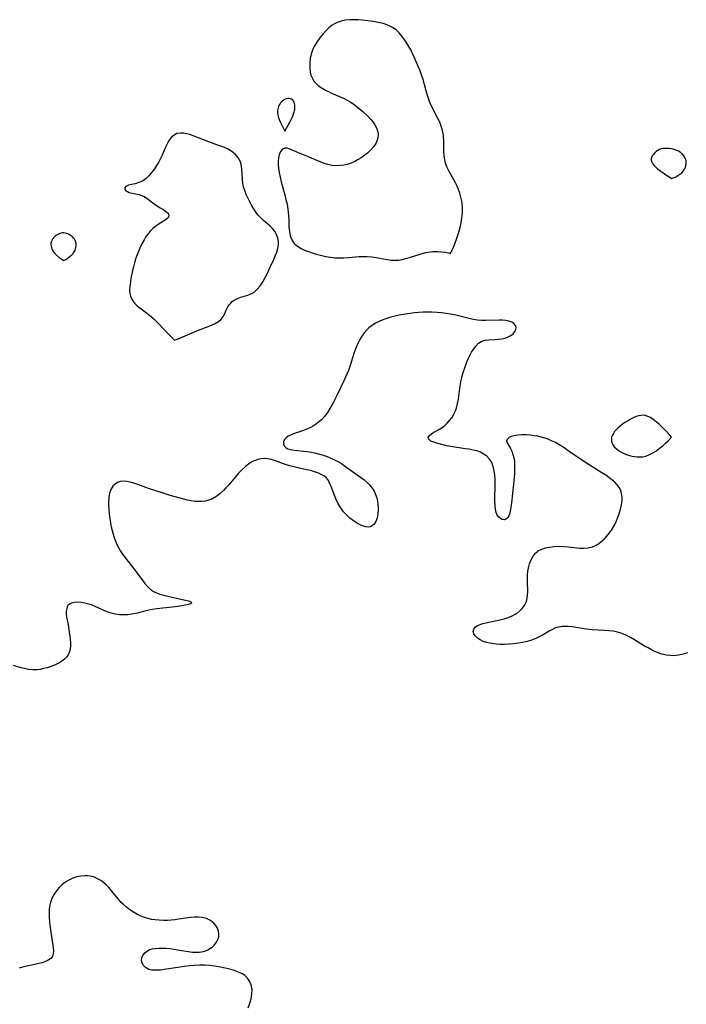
# Model space of a CAD drawing. Header units: inches. Extents: x 1073367 to 1082519, y 1569854 to 1574957.
# Tile 260 of 565: x 1077502 to 1077744, y 1574328 to 1574685. Entities that reach past the tile are written whole.
import ezdxf

# ---------------------------------------------------------------- set-up
doc = ezdxf.new("R2010")
doc.units = ezdxf.units.IN
doc.header["$MEASUREMENT"] = 0
doc.layers.add('CGG_CurvaNivelLidar_v1', color=7, linetype='Continuous', lineweight=30, true_color=0x008008)

msp = doc.modelspace()

# ---------------------------------------------------------------- linework, layer by layer
at = {"layer": 'CGG_CurvaNivelLidar_v1'}
for points in [[(1077658.5, 1574599.8934, 68.5), (1077659.121, 1574601.1948, 68.5), (1077659.5548, 1574602.2042, 68.5), (1077660.0488, 1574603.4383, 68.5), (1077660.7625, 1574605.3976, 68.5), (1077661.4693, 1574607.5973, 68.5), (1077661.937, 1574609.2719, 68.5), (1077662.3369, 1574610.9839, 68.5), (1077662.636, 1574612.6987, 68.5), (1077662.8215, 1574614.6398, 68.5), (1077662.8362, 1574616.4769, 68.5), (1077662.6931, 1574618.1473, 68.5), (1077662.5807, 1574618.8316, 68.5), (1077662.2665, 1574620.2708, 68.5), (1077661.8668, 1574621.6856, 68.5), (1077661.3765, 1574623.0678, 68.5), (1077660.8448, 1574624.3008, 68.5), (1077660.251, 1574625.5029, 68.5), (1077657.8556, 1574629.8356, 68.5), (1077657.1681, 1574631.2907, 68.5), (1077656.7052, 1574632.5621, 68.5), (1077656.3653, 1574633.8671, 68.5), (1077656.1237, 1574635.4415, 68.5), (1077656.0215, 1574637.0337, 68.5), (1077656.024, 1574640.5857, 68.5), (1077655.9384, 1574642.3483, 68.5), (1077655.8138, 1574643.2966, 68.5), (1077655.5663, 1574644.4549, 68.5), (1077655.2292, 1574645.6015, 68.5), (1077654.8087, 1574646.7655, 68.5), (1077654.3254, 1574647.9163, 68.5), (1077653.7894, 1574649.0515, 68.5), (1077651.8241, 1574652.7805, 68.5), (1077651.2151, 1574654.0465, 68.5), (1077650.8465, 1574654.9211, 68.5), (1077650.3302, 1574656.4028, 68.5), (1077649.8965, 1574657.9245, 68.5), (1077649.1174, 1574661.0287, 68.5), (1077648.6946, 1574662.5835, 68.5), (1077648.0309, 1574664.602, 68.5), (1077647.4563, 1574666.0928, 68.5), (1077646.1878, 1574669.0632, 68.5), (1077644.8092, 1574672.0948, 68.5), (1077644.0642, 1574673.6236, 68.5), (1077643.4127, 1574674.8464, 68.5), (1077642.7193, 1574676.0345, 68.5), (1077641.9812, 1574677.1794, 68.5), (1077640.9942, 1574678.5271, 68.5), (1077639.9238, 1574679.7686, 68.5), (1077638.7577, 1574680.8734, 68.5), (1077637.4769, 1574681.801, 68.5), (1077635.7577, 1574682.641, 68.5), (1077634.0602, 1574683.1922, 68.5), (1077632.2766, 1574683.6013, 68.5), (1077630.4364, 1574683.9147, 68.5), (1077628.5639, 1574684.1678, 68.5), (1077626.5365, 1574684.3933, 68.5), (1077624.9749, 1574684.5203, 68.5), (1077623.4258, 1574684.585, 68.5), (1077621.8991, 1574684.5625, 68.5), (1077620.4065, 1574684.4217, 68.5), (1077618.8259, 1574684.0912, 68.5), (1077617.43, 1574683.5922, 68.5), (1077616.5006, 1574683.1167, 68.5), (1077615.6182, 1574682.5475, 68.5), (1077614.4497, 1574681.6112, 68.5), (1077613.3524, 1574680.5551, 68.5), (1077612.31, 1574679.4152, 68.5), (1077611.1178, 1574677.965, 68.5), (1077610.0243, 1574676.4428, 68.5), (1077609.0774, 1574674.847, 68.5), (1077608.6143, 1574673.8751, 68.5), (1077608.3458, 1574673.2012, 68.5), (1077608.0095, 1574672.1462, 68.5), (1077607.6565, 1574670.4758, 68.5), (1077607.4887, 1574668.7999, 68.5), (1077607.4943, 1574667.1529, 68.5), (1077607.6778, 1574665.5711, 68.5), (1077607.9229, 1574664.5264, 68.5), (1077608.201, 1574663.7397, 68.5), (1077608.5685, 1574663.0034, 68.5), (1077609.0332, 1574662.3276, 68.5), (1077609.586, 1574661.6977, 68.5), (1077610.7222, 1574660.6803, 68.5), (1077612.0292, 1574659.7603, 68.5), (1077613.4683, 1574658.9357, 68.5), (1077614.0421, 1574658.6478, 68.5), (1077615.4279, 1574658.0075, 68.5), (1077619.7075, 1574656.1342, 68.5), (1077621.0892, 1574655.4369, 68.5), (1077622.3949, 1574654.6693, 68.5), (1077623.6494, 1574653.8246, 68.5), (1077624.8506, 1574652.915, 68.5), (1077626.7259, 1574651.3094, 68.5), (1077628.537, 1574649.608, 68.5), (1077629.4972, 1574648.5892, 68.5), (1077630.3625, 1574647.5406, 68.5), (1077631.1044, 1574646.4611, 68.5), (1077631.6725, 1574645.3891, 68.5), (1077632.065, 1574644.2948, 68.5), (1077632.2461, 1574643.1858, 68.5), (1077632.1798, 1574642.0336, 68.5), (1077631.8805, 1574640.8909, 68.5), (1077631.3785, 1574639.7759, 68.5), (1077630.5624, 1574638.5214, 68.5), (1077629.5501, 1574637.3357, 68.5), (1077628.3833, 1574636.2275, 68.5), (1077627.0205, 1574635.1495, 68.5), (1077626.0767, 1574634.4896, 68.5), (1077625.0977, 1574633.8739, 68.5), (1077623.8069, 1574633.1748, 68.5), (1077622.4674, 1574632.5852, 68.5), (1077621.084, 1574632.1286, 68.5), (1077619.8727, 1574631.8618, 68.5), (1077618.6416, 1574631.7064, 68.5), (1077617.0807, 1574631.6652, 68.5), (1077615.5218, 1574631.8046, 68.5), (1077614.0935, 1574632.1001, 68.5), (1077612.6804, 1574632.523, 68.5), (1077611.282, 1574633.0353, 68.5), (1077606.41, 1574635.1, 68.5), (1077603.3816, 1574636.3354, 68.5), (1077600.102, 1574637.813, 68.5), (1077599.2777, 1574638.069, 68.5), (1077598.5312, 1574638.0866, 68.5), (1077597.6787, 1574637.6597, 68.5), (1077596.9699, 1574636.8052, 68.5), (1077596.4412, 1574635.6237, 68.5), (1077596.1843, 1574634.5413, 68.5), (1077596.0627, 1574633.345, 68.5), (1077596.0718, 1574632.1193, 68.5), (1077596.1875, 1574630.8361, 68.5), (1077596.4443, 1574629.2279, 68.5), (1077596.7945, 1574627.5783, 68.5), (1077597.206, 1574625.9012, 68.5), (1077598.4711, 1574621.1519, 68.5), (1077598.8994, 1574619.4271, 68.5), (1077599.2723, 1574617.6999, 68.5), (1077599.5631, 1574615.9733, 68.5), (1077599.711, 1574614.7131, 68.5), (1077599.8707, 1574612.4338, 68.5), (1077599.9885, 1574609.6028, 68.5), (1077600.1246, 1574607.872, 68.5), (1077600.4134, 1574606.2632, 68.5), (1077600.9602, 1574604.8228, 68.5), (1077601.8922, 1574603.5587, 68.5), (1077603.0401, 1574602.5692, 68.5), (1077604.3933, 1574601.7226, 68.5), (1077605.901, 1574601.0017, 68.5), (1077607.0913, 1574600.5421, 68.5), (1077608.3289, 1574600.1271, 68.5), (1077609.8381, 1574599.674, 68.5), (1077611.3822, 1574599.264, 68.5), (1077613.3748, 1574598.8217, 68.5), (1077614.9841, 1574598.5495, 68.5), (1077616.6049, 1574598.362, 68.5), (1077618.2308, 1574598.2741, 68.5), (1077619.8223, 1574598.2938, 68.5), (1077621.41, 1574598.3902, 68.5), (1077625.375, 1574598.7392, 68.5), (1077626.8367, 1574598.8153, 68.5), (1077628.2866, 1574598.8076, 68.5), (1077629.9423, 1574598.6635, 68.5), (1077631.5817, 1574598.4116, 68.5), (1077635.5383, 1574597.6711, 68.5), (1077636.9988, 1574597.4783, 68.5), (1077638.4482, 1574597.4125, 68.5), (1077639.7248, 1574597.4989, 68.5), (1077640.9884, 1574597.709, 68.5), (1077642.289, 1574598.0266, 68.5), (1077644.0092, 1574598.5346, 68.5), (1077647.5447, 1574599.6878, 68.5), (1077649.3683, 1574600.1832, 68.5), (1077651.1831, 1574600.5147, 68.5), (1077652.1074, 1574600.6034, 68.5), (1077653.7735, 1574600.6339, 68.5), (1077655.2883, 1574600.5364, 68.5), (1077656.5851, 1574600.3676, 68.5), (1077657.5974, 1574600.1788, 68.5), (1077658.2438, 1574600.0163, 68.5)], [(1077598.5, 1574644.1546, 68.5), (1077600.2821, 1574647.4334, 68.5), (1077601.2533, 1574649.3996, 68.5), (1077601.6777, 1574650.4976, 68.5), (1077601.8331, 1574651.0239, 68.5), (1077602.0521, 1574652.0839, 68.5), (1077602.1115, 1574652.6102, 68.5), (1077602.1295, 1574653.1284, 68.5), (1077602.0961, 1574653.6329, 68.5), (1077602.0112, 1574654.08, 68.5), (1077601.8789, 1574654.5039, 68.5), (1077601.7041, 1574654.8975, 68.5), (1077601.4887, 1574655.2507, 68.5), (1077601.2316, 1574655.5509, 68.5), (1077600.9286, 1574655.7815, 68.5), (1077600.5286, 1574655.9417, 68.5), (1077600.0832, 1574656.009, 68.5), (1077599.6109, 1574655.9979, 68.5), (1077599.1279, 1574655.9156, 68.5), (1077598.649, 1574655.7626, 68.5), (1077598.1723, 1574655.5279, 68.5), (1077597.7223, 1574655.226, 68.5), (1077597.3076, 1574654.866, 68.5), (1077596.9471, 1574654.4655, 68.5), (1077596.6315, 1574654.0239, 68.5), (1077596.3652, 1574653.548, 68.5), (1077596.1757, 1574653.1031, 68.5), (1077595.9136, 1574652.1673, 68.5), (1077595.838, 1574651.6863, 68.5), (1077595.8024, 1574651.2018, 68.5), (1077595.813, 1574650.7171, 68.5), (1077595.8901, 1574650.1557, 68.5), (1077596.0242, 1574649.5976, 68.5), (1077596.2271, 1574648.9864, 68.5), (1077596.813, 1574647.5869, 68.5)], [(1077558.5, 1574568.4829, 68.5), (1077559.8825, 1574569.0101, 68.5), (1077566.64, 1574571.8379, 68.5), (1077571.3281, 1574573.6605, 68.5), (1077573.0645, 1574574.4118, 68.5), (1077574.4692, 1574575.1877, 68.5), (1077575.4509, 1574576.027, 68.5), (1077576.1576, 1574577.0417, 68.5), (1077576.7177, 1574578.1817, 68.5), (1077577.2456, 1574579.37, 68.5), (1077577.8468, 1574580.5366, 68.5), (1077578.327, 1574581.259, 68.5), (1077578.8867, 1574581.9255, 68.5), (1077579.4468, 1574582.4501, 68.5), (1077580.0819, 1574582.9138, 68.5), (1077581.3362, 1574583.57, 68.5), (1077582.5407, 1574584.0108, 68.5), (1077585.0262, 1574584.7773, 68.5), (1077586.2242, 1574585.2493, 68.5), (1077587.3478, 1574585.8892, 68.5), (1077588.5065, 1574586.9156, 68.5), (1077589.5319, 1574588.1887, 68.5), (1077590.4651, 1574589.6365, 68.5), (1077591.3381, 1574591.2023, 68.5), (1077591.9102, 1574592.3125, 68.5), (1077593.1469, 1574594.874, 68.5), (1077594.443, 1574597.7233, 68.5), (1077595.0243, 1574599.064, 68.5), (1077595.5372, 1574600.3813, 68.5), (1077595.9344, 1574601.6786, 68.5), (1077596.1614, 1574602.9584, 68.5), (1077596.1895, 1574603.4147, 68.5), (1077596.1901, 1574603.7253, 68.5), (1077596.0202, 1574605.1052, 68.5), (1077595.6014, 1574606.4368, 68.5), (1077594.9653, 1574607.6912, 68.5), (1077594.1287, 1574608.8352, 68.5), (1077593.0447, 1574609.912, 68.5), (1077590.7397, 1574611.881, 68.5), (1077589.667, 1574612.903, 68.5), (1077588.8774, 1574613.7709, 68.5), (1077588.3446, 1574614.4262, 68.5), (1077587.6216, 1574615.4233, 68.5), (1077586.9545, 1574616.4668, 68.5), (1077586.3208, 1574617.5797, 68.5), (1077585.1733, 1574619.86, 68.5), (1077584.5334, 1574621.2526, 68.5), (1077583.975, 1574622.6524, 68.5), (1077583.5516, 1574624.0744, 68.5), (1077583.3183, 1574625.3812, 68.5), (1077583.188, 1574626.7056, 68.5), (1077583.0609, 1574628.909, 68.5), (1077582.9446, 1574630.3048, 68.5), (1077582.7347, 1574631.6614, 68.5), (1077582.3754, 1574632.954, 68.5), (1077581.8995, 1574634.0104, 68.5), (1077581.2729, 1574634.9829, 68.5), (1077580.5015, 1574635.8551, 68.5), (1077579.2909, 1574636.8256, 68.5), (1077577.8986, 1574637.643, 68.5), (1077576.6159, 1574638.2476, 68.5), (1077575.2664, 1574638.7958, 68.5), (1077573.8724, 1574639.3069, 68.5), (1077568.9756, 1574641.0123, 68.5), (1077564.1229, 1574642.9323, 68.5), (1077562.9714, 1574643.2732, 68.5), (1077561.8399, 1574643.4831, 68.5), (1077560.7428, 1574643.5313, 68.5), (1077559.3978, 1574643.2973, 68.5), (1077558.3556, 1574642.798, 68.5), (1077557.3569, 1574641.9393, 68.5), (1077556.6329, 1574640.9943, 68.5), (1077556.0021, 1574639.9032, 68.5), (1077555.3192, 1574638.4481, 68.5), (1077554.0493, 1574635.4867, 68.5), (1077553.3809, 1574634.0752, 68.5), (1077552.7454, 1574632.8836, 68.5), (1077552.0594, 1574631.7253, 68.5), (1077551.3321, 1574630.6089, 68.5), (1077550.3727, 1574629.289, 68.5), (1077549.3561, 1574628.0868, 68.5), (1077548.2753, 1574627.0458, 68.5), (1077546.9427, 1574626.119, 68.5), (1077545.6119, 1574625.5471, 68.5), (1077544.2707, 1574625.171, 68.5), (1077542.9995, 1574624.8853, 68.5), (1077541.8872, 1574624.5925, 68.5), (1077541.3469, 1574624.3792, 68.5), (1077540.9236, 1574624.1195, 68.5), (1077540.5653, 1574623.6455, 68.5), (1077540.5202, 1574623.3617, 68.5), (1077540.583, 1574623.0803, 68.5), (1077540.9265, 1574622.634, 68.5), (1077541.4593, 1574622.3002, 68.5), (1077542.1561, 1574622.0354, 68.5), (1077543.2498, 1574621.7741, 68.5), (1077544.4672, 1574621.5414, 68.5), (1077545.7349, 1574621.2501, 68.5), (1077546.9856, 1574620.8095, 68.5), (1077547.3554, 1574620.6307, 68.5), (1077548.5175, 1574619.9112, 68.5), (1077550.7268, 1574618.1747, 68.5), (1077551.8457, 1574617.3379, 68.5), (1077553.0733, 1574616.5743, 68.5), (1077554.2621, 1574615.9012, 68.5), (1077555.3034, 1574615.2539, 68.5), (1077555.7673, 1574614.8902, 68.5), (1077556.1309, 1574614.5166, 68.5), (1077556.3575, 1574614.1635, 68.5), (1077556.4639, 1574613.6856, 68.5), (1077556.3239, 1574613.1727, 68.5), (1077556.0688, 1574612.7868, 68.5), (1077555.6553, 1574612.3673, 68.5), (1077555.1287, 1574611.9569, 68.5), (1077552.9525, 1574610.5995, 68.5), (1077551.7485, 1574609.7875, 68.5), (1077550.7092, 1574608.9357, 68.5), (1077549.7219, 1574607.9521, 68.5), (1077548.9315, 1574607.0048, 68.5), (1077548.1981, 1574605.9781, 68.5), (1077547.5206, 1574604.8852, 68.5), (1077546.6985, 1574603.3425, 68.5), (1077546.0079, 1574601.8625, 68.5), (1077545.3685, 1574600.3403, 68.5), (1077544.892, 1574599.1013, 68.5), (1077544.4522, 1574597.8467, 68.5), (1077544.0198, 1574596.4575, 68.5), (1077543.6376, 1574595.0603, 68.5), (1077543.3041, 1574593.663, 68.5), (1077542.761, 1574590.8335, 68.5), (1077542.5458, 1574589.4608, 68.5), (1077542.3496, 1574587.9366, 68.5), (1077542.2734, 1574586.4752, 68.5), (1077542.3463, 1574585.4196, 68.5), (1077542.5607, 1574584.4173, 68.5), (1077543.138, 1574583.1041, 68.5), (1077543.983, 1574581.9312, 68.5), (1077545.0357, 1574580.9052, 68.5), (1077547.9389, 1574578.7473, 68.5), (1077549.4558, 1574577.5207, 68.5), (1077550.9913, 1574576.1517, 68.5), (1077552.4837, 1574574.7016, 68.5), (1077556.6725, 1574570.2473, 68.5), (1077557.6323, 1574569.2737, 68.5)], [(1077738.5, 1574627.0159, 68.5), (1077739.4825, 1574627.3992, 68.5), (1077740.13, 1574627.7112, 68.5), (1077740.8435, 1574628.1095, 68.5), (1077741.5674, 1574628.5924, 68.5), (1077742.2449, 1574629.1589, 68.5), (1077742.8012, 1574629.7733, 68.5), (1077743.2472, 1574630.4313, 68.5), (1077743.5707, 1574631.0969, 68.5), (1077743.7601, 1574631.733, 68.5), (1077743.8408, 1574632.3388, 68.5), (1077743.848, 1574632.9405, 68.5), (1077743.7675, 1574633.5295, 68.5), (1077743.5813, 1574634.1142, 68.5), (1077743.3068, 1574634.6747, 68.5), (1077742.9622, 1574635.2078, 68.5), (1077742.5587, 1574635.708, 68.5), (1077742.102, 1574636.1669, 68.5), (1077741.5928, 1574636.573, 68.5), (1077741.0282, 1574636.9179, 68.5), (1077740.4219, 1574637.2064, 68.5), (1077739.7854, 1574637.4467, 68.5), (1077739.1274, 1574637.6422, 68.5), (1077738.4545, 1574637.7923, 68.5), (1077737.7047, 1574637.902, 68.5), (1077736.9522, 1574637.9578, 68.5), (1077736.2059, 1574637.9603, 68.5), (1077735.4753, 1574637.9038, 68.5), (1077734.7719, 1574637.776, 68.5), (1077734.1101, 1574637.5573, 68.5), (1077733.5233, 1574637.2437, 68.5), (1077732.986, 1574636.8484, 68.5), (1077732.4964, 1574636.3946, 68.5), (1077732.0579, 1574635.9002, 68.5), (1077731.6798, 1574635.3793, 68.5), (1077731.3784, 1574634.8434, 68.5), (1077731.1789, 1574634.3018, 68.5), (1077731.1172, 1574633.7634, 68.5), (1077731.2243, 1574633.2358, 68.5), (1077731.4725, 1574632.7182, 68.5), (1077731.8266, 1574632.2093, 68.5), (1077732.2604, 1574631.7076, 68.5), (1077732.8164, 1574631.167, 68.5), (1077733.5016, 1574630.5756, 68.5), (1077734.2729, 1574629.9604, 68.5), (1077735.8258, 1574628.8203, 68.5)], [(1077518.5, 1574597.2936, 68.5), (1077519.1903, 1574597.7354, 68.5), (1077520.191, 1574598.4497, 68.5), (1077520.7449, 1574598.8995, 68.5), (1077521.2867, 1574599.3974, 68.5), (1077521.7794, 1574599.9336, 68.5), (1077522.1848, 1574600.4876, 68.5), (1077522.4953, 1574601.0405, 68.5), (1077522.7016, 1574601.5622, 68.5), (1077522.832, 1574602.0634, 68.5), (1077522.9132, 1574602.567, 68.5), (1077522.9371, 1574603.0677, 68.5), (1077522.8909, 1574603.56, 68.5), (1077522.7548, 1574604.065, 68.5), (1077522.5443, 1574604.5531, 68.5), (1077522.2755, 1574605.0217, 68.5), (1077521.9584, 1574605.4661, 68.5), (1077521.5983, 1574605.8791, 68.5), (1077521.1955, 1574606.2504, 68.5), (1077520.7913, 1574606.5434, 68.5), (1077520.3589, 1574606.7943, 68.5), (1077519.9059, 1574607.0039, 68.5), (1077519.4382, 1574607.1695, 68.5), (1077518.9604, 1574607.2849, 68.5), (1077518.4764, 1574607.34, 68.5), (1077517.9716, 1574607.324, 68.5), (1077517.4688, 1574607.2432, 68.5), (1077516.9733, 1574607.1082, 68.5), (1077516.4911, 1574606.9251, 68.5), (1077516.0296, 1574606.6956, 68.5), (1077515.5979, 1574606.4176, 68.5), (1077515.2115, 1574606.0949, 68.5), (1077514.8617, 1574605.7321, 68.5), (1077514.548, 1574605.3388, 68.5), (1077514.273, 1574604.9223, 68.5), (1077514.043, 1574604.4878, 68.5), (1077513.8681, 1574604.0388, 68.5), (1077513.7637, 1574603.5776, 68.5), (1077513.7443, 1574603.0782, 68.5), (1077513.8049, 1574602.5718, 68.5), (1077513.9292, 1574602.0633, 68.5), (1077514.106, 1574601.5579, 68.5), (1077514.3566, 1574601.0358, 68.5), (1077514.7158, 1574600.4782, 68.5), (1077515.1697, 1574599.9163, 68.5), (1077515.6876, 1574599.3888, 68.5), (1077516.8094, 1574598.4502, 68.5), (1077517.8151, 1574597.7377, 68.5)], [(1077738.5, 1574533.3404, 68.5), (1077737.9589, 1574534.0011, 68.5), (1077736.7024, 1574535.3887, 68.5), (1077734.9944, 1574537.1171, 68.5), (1077734.0501, 1574537.9958, 68.5), (1077732.9857, 1574538.9097, 68.5), (1077731.9233, 1574539.7284, 68.5), (1077730.9034, 1574540.4017, 68.5), (1077729.9668, 1574540.8788, 68.5), (1077729.0891, 1574541.1646, 68.5), (1077728.1978, 1574541.2898, 68.5), (1077727.3689, 1574541.2396, 68.5), (1077726.5304, 1574541.059, 68.5), (1077725.6858, 1574540.7801, 68.5), (1077724.8914, 1574540.4507, 68.5), (1077724.0984, 1574540.0691, 68.5), (1077723.3108, 1574539.6447, 68.5), (1077722.5334, 1574539.183, 68.5), (1077721.6512, 1574538.6065, 68.5), (1077720.7951, 1574537.9933, 68.5), (1077719.9731, 1574537.3496, 68.5), (1077719.1967, 1574536.6779, 68.5), (1077718.4822, 1574535.9782, 68.5), (1077717.9241, 1574535.3405, 68.5), (1077717.4491, 1574534.6775, 68.5), (1077717.0859, 1574534.0042, 68.5), (1077716.84, 1574533.3121, 68.5), (1077716.7284, 1574532.6173, 68.5), (1077716.7512, 1574531.9292, 68.5), (1077716.914, 1574531.2659, 68.5), (1077717.2826, 1574530.5445, 68.5), (1077717.8071, 1574529.8725, 68.5), (1077718.4478, 1574529.2426, 68.5), (1077719.1567, 1574528.6662, 68.5), (1077719.9306, 1574528.1331, 68.5), (1077720.7583, 1574527.6539, 68.5), (1077721.6337, 1574527.2438, 68.5), (1077722.4733, 1574526.9406, 68.5), (1077723.3396, 1574526.6981, 68.5), (1077724.2227, 1574526.5057, 68.5), (1077725.114, 1574526.3557, 68.5), (1077726.1227, 1574526.236, 68.5), (1077727.1257, 1574526.1883, 68.5), (1077728.117, 1574526.2433, 68.5), (1077729.1818, 1574526.4531, 68.5), (1077730.3248, 1574526.8757, 68.5), (1077731.56, 1574527.5111, 68.5), (1077732.829, 1574528.3077, 68.5), (1077734.0744, 1574529.2141, 68.5), (1077735.3161, 1574530.239, 68.5), (1077736.3631, 1574531.1894, 68.5), (1077737.2467, 1574532.0486, 68.5)]]:
    msp.add_polyline3d(points, close=True, dxfattribs=at)
for points in [[(1077744.3558, 1574455.1633, 68.5), (1077742.7744, 1574454.7071, 68.5), (1077741.1849, 1574454.3657, 68.5), (1077740.1389, 1574454.2267, 68.5), (1077739.0905, 1574454.1651, 68.5), (1077738.0804, 1574454.1852, 68.5), (1077736.5378, 1574454.3664, 68.5), (1077735.0174, 1574454.7227, 68.5), (1077733.7404, 1574455.161, 68.5), (1077732.4827, 1574455.6962, 68.5), (1077731.2377, 1574456.3007, 68.5), (1077730.0039, 1574456.9521, 68.5), (1077728.7819, 1574457.6447, 68.5), (1077725.1634, 1574459.8598, 68.5), (1077723.6721, 1574460.7224, 68.5), (1077722.1558, 1574461.5066, 68.5), (1077720.6054, 1574462.1758, 68.5), (1077718.8969, 1574462.7226, 68.5), (1077717.5319, 1574463.0124, 68.5), (1077715.8444, 1574463.2255, 68.5), (1077714.1395, 1574463.3355, 68.5), (1077709.7707, 1574463.5118, 68.5), (1077708.6361, 1574463.6128, 68.5), (1077707.6412, 1574463.7362, 68.5), (1077702.5382, 1574464.5919, 68.5), (1077700.9346, 1574464.7609, 68.5), (1077699.9007, 1574464.7933, 68.5), (1077698.8848, 1574464.7446, 68.5), (1077697.6824, 1574464.5559, 68.5), (1077696.5274, 1574464.2156, 68.5), (1077695.3748, 1574463.6982, 68.5), (1077694.244, 1574463.0688, 68.5), (1077692.0059, 1574461.7512, 68.5), (1077690.8252, 1574461.1126, 68.5), (1077689.3284, 1574460.4171, 68.5), (1077687.7596, 1574459.8204, 68.5), (1077686.2528, 1574459.3643, 68.5), (1077684.7053, 1574458.9932, 68.5), (1077683.1285, 1574458.6986, 68.5), (1077681.242, 1574458.4437, 68.5), (1077679.6472, 1574458.3078, 68.5), (1077678.0563, 1574458.2495, 68.5), (1077676.5318, 1574458.2731, 68.5), (1077675.0351, 1574458.3733, 68.5), (1077673.5819, 1574458.5487, 68.5), (1077672.8708, 1574458.6673, 68.5), (1077671.5531, 1574458.9646, 68.5), (1077670.3295, 1574459.3567, 68.5), (1077669.2303, 1574459.8513, 68.5), (1077668.1956, 1574460.5275, 68.5), (1077667.4018, 1574461.3099, 68.5), (1077666.9206, 1574462.1088, 68.5), (1077666.7318, 1574462.9256, 68.5), (1077666.8918, 1574463.7723, 68.5), (1077667.4122, 1574464.5096, 68.5), (1077668.2108, 1574465.0563, 68.5), (1077669.2445, 1574465.4838, 68.5), (1077670.2312, 1574465.7792, 68.5), (1077672.9329, 1574466.4206, 68.5), (1077676.2868, 1574467.1511, 68.5), (1077677.9285, 1574467.5644, 68.5), (1077679.3925, 1574468.0302, 68.5), (1077680.7894, 1574468.595, 68.5), (1077682.089, 1574469.2723, 68.5), (1077682.4471, 1574469.4954, 68.5), (1077683.6138, 1574470.3855, 68.5), (1077684.6111, 1574471.4123, 68.5), (1077685.4168, 1574472.554, 68.5), (1077685.9982, 1574473.7962, 68.5), (1077686.1782, 1574474.3996, 68.5), (1077686.4083, 1574475.9152, 68.5), (1077686.446, 1574477.5207, 68.5), (1077686.3196, 1574480.8968, 68.5), (1077686.3133, 1574482.2009, 68.5), (1077686.3726, 1574483.5033, 68.5), (1077686.5089, 1574484.7433, 68.5), (1077686.7274, 1574485.9574, 68.5), (1077687.1344, 1574487.4678, 68.5), (1077687.6824, 1574488.8832, 68.5), (1077688.3791, 1574490.1674, 68.5), (1077689.2425, 1574491.275, 68.5), (1077689.5558, 1574491.5809, 68.5), (1077690.0379, 1574491.9711, 68.5), (1077690.2634, 1574492.126, 68.5), (1077691.4937, 1574492.7661, 68.5), (1077692.8719, 1574493.2218, 68.5), (1077694.3583, 1574493.5283, 68.5), (1077695.9206, 1574493.7106, 68.5), (1077697.5322, 1574493.7854, 68.5), (1077699.5751, 1574493.7373, 68.5), (1077701.2694, 1574493.5877, 68.5), (1077704.2044, 1574493.2458, 68.5), (1077705.4399, 1574493.1396, 68.5), (1077706.6579, 1574493.1051, 68.5), (1077708.318, 1574493.241, 68.5), (1077709.8986, 1574493.6461, 68.5), (1077710.9987, 1574494.1188, 68.5), (1077712.0454, 1574494.7238, 68.5), (1077713.0968, 1574495.4934, 68.5), (1077714.0852, 1574496.375, 68.5), (1077715.0081, 1574497.3538, 68.5), (1077716.0324, 1574498.6489, 68.5), (1077716.9645, 1574500.0399, 68.5), (1077717.8095, 1574501.5026, 68.5), (1077718.5647, 1574503.0183, 68.5), (1077718.9876, 1574503.9888, 68.5), (1077719.5877, 1574505.5956, 68.5), (1077720.0706, 1574507.2136, 68.5), (1077720.4203, 1574508.8239, 68.5), (1077720.6093, 1574510.4075, 68.5), (1077720.6167, 1574511.6549, 68.5), (1077720.4629, 1574512.8591, 68.5), (1077720.1233, 1574513.9973, 68.5), (1077719.5979, 1574515.0637, 68.5), (1077718.8593, 1574516.0901, 68.5), (1077717.963, 1574517.0402, 68.5), (1077716.9588, 1574517.9218, 68.5), (1077715.8647, 1574518.7625, 68.5), (1077714.7041, 1574519.5751, 68.5), (1077713.3361, 1574520.4731, 68.5), (1077707.7474, 1574523.9447, 68.5), (1077705.0145, 1574525.7069, 68.5), (1077702.3476, 1574527.5359, 68.5), (1077699.3181, 1574529.7019, 68.5), (1077697.7677, 1574530.6973, 68.5), (1077696.2967, 1574531.4993, 68.5), (1077695.0996, 1574532.0622, 68.5), (1077693.8781, 1574532.5618, 68.5), (1077692.6362, 1574532.9941, 68.5), (1077691.3687, 1574533.3568, 68.5), (1077690.0929, 1574533.6497, 68.5), (1077688.8178, 1574533.8756, 68.5), (1077687.3974, 1574534.0488, 68.5), (1077685.819, 1574534.1414, 68.5), (1077684.3019, 1574534.1336, 68.5), (1077682.8783, 1574534.0312, 68.5), (1077681.5878, 1574533.8328, 68.5), (1077680.4799, 1574533.529, 68.5), (1077679.7723, 1574533.2023, 68.5), (1077679.0953, 1574532.6576, 68.5), (1077678.791, 1574532.0775, 68.5), (1077678.8748, 1574531.5404, 68.5), (1077680.1748, 1574529.28, 68.5), (1077680.6741, 1574528.2436, 68.5), (1077681.1081, 1574527.0804, 68.5), (1077681.4092, 1574525.8944, 68.5), (1077681.607, 1574524.6287, 68.5), (1077681.7047, 1574523.3039, 68.5), (1077681.7031, 1574521.7185, 68.5), (1077681.6267, 1574520.0873, 68.5), (1077681.3509, 1574516.2978, 68.5), (1077680.6, 1574509.5818, 68.5), (1077680.3644, 1574507.8893, 68.5), (1077680.0596, 1574506.3565, 68.5), (1077679.8243, 1574505.5406, 68.5), (1077679.5433, 1574504.8255, 68.5), (1077679.2488, 1574504.289, 68.5), (1077678.9052, 1574503.8684, 68.5), (1077678.4915, 1574503.5724, 68.5), (1077678.0363, 1574503.4256, 68.5), (1077677.1914, 1574503.5145, 68.5), (1077676.5352, 1574503.8267, 68.5), (1077675.9252, 1574504.3292, 68.5), (1077675.4156, 1574505.0221, 68.5), (1077675.0186, 1574506.0022, 68.5), (1077674.7709, 1574507.1673, 68.5), (1077674.6375, 1574508.4715, 68.5), (1077674.5846, 1574510.2948, 68.5), (1077674.6973, 1574516.6873, 68.5), (1077674.655, 1574518.1389, 68.5), (1077674.551, 1574519.5641, 68.5), (1077674.3297, 1574521.1765, 68.5), (1077673.9576, 1574522.703, 68.5), (1077673.3931, 1574524.1039, 68.5), (1077672.6289, 1574525.3566, 68.5), (1077671.6597, 1574526.4221, 68.5), (1077670.564, 1574527.2188, 68.5), (1077669.319, 1574527.8443, 68.5), (1077667.9619, 1574528.3262, 68.5), (1077666.6295, 1574528.6661, 68.5), (1077665.2498, 1574528.9343, 68.5), (1077663.8427, 1574529.1617, 68.5), (1077658.5896, 1574529.9026, 68.5), (1077657.1078, 1574530.2106, 68.5), (1077654.3629, 1574530.8878, 68.5), (1077653.1446, 1574531.2293, 68.5), (1077652.0789, 1574531.6068, 68.5), (1077651.3923, 1574531.9412, 68.5), (1077650.8644, 1574532.3134, 68.5), (1077650.5218, 1574532.7432, 68.5), (1077650.434, 1574533.2099, 68.5), (1077650.572, 1574533.6215, 68.5), (1077650.8115, 1574533.9438, 68.5), (1077651.6143, 1574534.596, 68.5), (1077652.4589, 1574535.0941, 68.5), (1077654.453, 1574536.1798, 68.5), (1077655.4962, 1574536.8447, 68.5), (1077656.4329, 1574537.5719, 68.5), (1077657.3252, 1574538.4034, 68.5), (1077658.1532, 1574539.3217, 68.5), (1077658.9094, 1574540.3224, 68.5), (1077659.5788, 1574541.399, 68.5), (1077660.1735, 1574542.6077, 68.5), (1077660.65, 1574543.8829, 68.5), (1077661.0699, 1574545.4929, 68.5), (1077661.3641, 1574547.1592, 68.5), (1077661.9703, 1574551.946, 68.5), (1077662.215, 1574553.3735, 68.5), (1077662.6136, 1574555.1011, 68.5), (1077663.1016, 1574556.8055, 68.5), (1077663.6504, 1574558.4839, 68.5), (1077664.2915, 1574560.253, 68.5), (1077664.888, 1574561.7144, 68.5), (1077665.5418, 1574563.1076, 68.5), (1077666.0779, 1574564.0956, 68.5), (1077666.6488, 1574565.0238, 68.5), (1077667.6014, 1574566.3247, 68.5), (1077668.6489, 1574567.3921, 68.5), (1077669.8213, 1574568.1418, 68.5), (1077671.04, 1574568.5012, 68.5), (1077672.3647, 1574568.6409, 68.5), (1077674.6066, 1574568.7252, 68.5), (1077675.8532, 1574568.8049, 68.5), (1077677.0817, 1574568.954, 68.5), (1077678.2574, 1574569.2163, 68.5), (1077679.3516, 1574569.6287, 68.5), (1077680.325, 1574570.1724, 68.5), (1077681.1418, 1574570.8206, 68.5), (1077681.7727, 1574571.5642, 68.5), (1077682.156, 1574572.3473, 68.5), (1077682.2412, 1574573.1258, 68.5), (1077681.9903, 1574573.8505, 68.5), (1077681.4451, 1574574.4919, 68.5), (1077680.6538, 1574575.0117, 68.5), (1077679.6183, 1574575.3877, 68.5), (1077678.4144, 1574575.6104, 68.5), (1077677.3138, 1574575.6944, 68.5), (1077676.1483, 1574575.71, 68.5), (1077671.3161, 1574575.5768, 68.5), (1077669.6452, 1574575.6238, 68.5), (1077668.2457, 1574575.7601, 68.5), (1077666.7397, 1574576.0059, 68.5), (1077665.231, 1574576.3244, 68.5), (1077660.3513, 1574577.4952, 68.5), (1077658.488, 1574577.8748, 68.5), (1077656.879, 1574578.1335, 68.5), (1077655.2589, 1574578.3332, 68.5), (1077653.6311, 1574578.4793, 68.5), (1077651.7272, 1574578.5841, 68.5), (1077650.1023, 1574578.6148, 68.5), (1077648.4785, 1574578.5854, 68.5), (1077646.9366, 1574578.4967, 68.5), (1077645.399, 1574578.3567, 68.5), (1077643.8669, 1574578.1739, 68.5), (1077641.3044, 1574577.7817, 68.5), (1077639.859, 1574577.5117, 68.5), (1077638.4291, 1574577.2059, 68.5), (1077636.8994, 1574576.8265, 68.5), (1077635.403, 1574576.3832, 68.5), (1077633.9838, 1574575.8736, 68.5), (1077632.6148, 1574575.2848, 68.5), (1077631.3067, 1574574.6129, 68.5), (1077630.0738, 1574573.849, 68.5), (1077628.9539, 1574572.9922, 68.5), (1077628.4365, 1574572.519, 68.5), (1077627.7786, 1574571.8272, 68.5), (1077627.1678, 1574571.087, 68.5), (1077626.3608, 1574569.9512, 68.5), (1077625.6331, 1574568.7452, 68.5), (1077624.9836, 1574567.4795, 68.5), (1077624.4329, 1574566.2178, 68.5), (1077623.9407, 1574564.9207, 68.5), (1077623.4937, 1574563.5989, 68.5), (1077622.1371, 1574559.2872, 68.5), (1077621.4875, 1574557.5433, 68.5), (1077619.8843, 1574553.6974, 68.5), (1077617.3687, 1574548.4576, 68.5), (1077615.9967, 1574545.759, 68.5), (1077614.8241, 1574543.6864, 68.5), (1077613.9199, 1574542.2913, 68.5), (1077612.9333, 1574540.9783, 68.5), (1077611.8447, 1574539.7735, 68.5), (1077610.5208, 1574538.6097, 68.5), (1077609.0793, 1574537.6059, 68.5), (1077607.5481, 1574536.7642, 68.5), (1077606.6856, 1574536.3759, 68.5), (1077605.812, 1574536.0283, 68.5), (1077604.4956, 1574535.5591, 68.5), (1077601.9641, 1574534.6954, 68.5), (1077600.8165, 1574534.2397, 68.5), (1077599.6648, 1574533.6451, 68.5), (1077598.9749, 1574533.1384, 68.5), (1077598.4116, 1574532.5234, 68.5), (1077597.984, 1574531.6422, 68.5), (1077597.9691, 1574530.7702, 68.5), (1077598.2813, 1574530.1385, 68.5), (1077598.8463, 1574529.5914, 68.5), (1077599.6227, 1574529.1549, 68.5), (1077600.6633, 1574528.8255, 68.5), (1077601.8645, 1574528.6097, 68.5), (1077606.5101, 1574528.1345, 68.5), (1077608.052, 1574527.9088, 68.5), (1077609.3836, 1574527.6401, 68.5), (1077610.717, 1574527.3045, 68.5), (1077612.0461, 1574526.9089, 68.5), (1077613.7508, 1574526.3147, 68.5), (1077615.425, 1574525.6285, 68.5), (1077616.7033, 1574525.0244, 68.5), (1077617.9457, 1574524.3557, 68.5), (1077618.9676, 1574523.7365, 68.5), (1077620.9749, 1574522.3886, 68.5), (1077625.8687, 1574518.8247, 68.5), (1077627.0374, 1574517.9428, 68.5), (1077628.1443, 1574517.0254, 68.5), (1077629.1933, 1574516.006, 68.5), (1077630.1054, 1574514.8955, 68.5), (1077630.8104, 1574513.7515, 68.5), (1077631.3642, 1574512.5291, 68.5), (1077631.7386, 1574511.3761, 68.5), (1077632.0049, 1574510.1931, 68.5), (1077632.1724, 1574508.9968, 68.5), (1077632.2388, 1574508.0582, 68.5), (1077632.2534, 1574507.1299, 68.5), (1077632.1575, 1574505.5194, 68.5), (1077631.8849, 1574504.0271, 68.5), (1077631.4346, 1574502.7869, 68.5), (1077630.7809, 1574501.7829, 68.5), (1077630.1459, 1574501.2273, 68.5), (1077629.4147, 1574500.8671, 68.5), (1077628.6167, 1574500.7211, 68.5), (1077627.7869, 1574500.7981, 68.5), (1077626.919, 1574501.0545, 68.5), (1077626.0124, 1574501.4426, 68.5), (1077624.675, 1574502.1473, 68.5), (1077623.3143, 1574503.0121, 68.5), (1077621.9864, 1574504.0344, 68.5), (1077620.7825, 1574505.1666, 68.5), (1077619.7296, 1574506.3372, 68.5), (1077618.7059, 1574507.7194, 68.5), (1077617.8124, 1574509.1908, 68.5), (1077617.0542, 1574510.7189, 68.5), (1077616.5595, 1574511.9223, 68.5), (1077615.2461, 1574515.4267, 68.5), (1077614.8185, 1574516.4819, 68.5), (1077614.2611, 1574517.6612, 68.5), (1077613.5677, 1574518.6308, 68.5), (1077612.5955, 1574519.3794, 68.5), (1077611.3966, 1574519.9692, 68.5), (1077610.3787, 1574520.3756, 68.5), (1077609.2827, 1574520.7558, 68.5), (1077608.1229, 1574521.1002, 68.5), (1077607.0819, 1574521.3641, 68.5), (1077603.1672, 1574522.2686, 68.5), (1077600.313, 1574522.9897, 68.5), (1077599.0816, 1574523.3443, 68.5), (1077597.9951, 1574523.7053, 68.5), (1077595.1117, 1574524.7783, 68.5), (1077593.6379, 1574525.2514, 68.5), (1077592.1583, 1574525.5437, 68.5), (1077591.0171, 1574525.5908, 68.5), (1077589.8717, 1574525.4856, 68.5), (1077588.7341, 1574525.2365, 68.5), (1077587.7605, 1574524.9069, 68.5), (1077586.8081, 1574524.4788, 68.5), (1077585.3965, 1574523.644, 68.5), (1077584.058, 1574522.6237, 68.5), (1077582.8701, 1574521.5198, 68.5), (1077581.7389, 1574520.3143, 68.5), (1077578.1738, 1574516.0923, 68.5), (1077577.1599, 1574514.9723, 68.5), (1077576.2181, 1574514.0002, 68.5), (1077574.9091, 1574512.7974, 68.5), (1077573.528, 1574511.7498, 68.5), (1077572.056, 1574510.9146, 68.5), (1077570.8489, 1574510.4522, 68.5), (1077569.5884, 1574510.1453, 68.5), (1077568.2874, 1574509.9872, 68.5), (1077567.0668, 1574509.9683, 68.5), (1077565.8276, 1574510.0542, 68.5), (1077564.5754, 1574510.2284, 68.5), (1077563.2279, 1574510.4958, 68.5), (1077561.8711, 1574510.8249, 68.5), (1077556.9792, 1574512.2127, 68.5), (1077554.0118, 1574513.1327, 68.5), (1077549.0842, 1574514.7559, 68.5), (1077545.2307, 1574516.1442, 68.5), (1077543.8279, 1574516.6148, 68.5), (1077542.4663, 1574516.9994, 68.5), (1077541.2018, 1574517.2493, 68.5), (1077539.9976, 1574517.3384, 68.5), (1077538.8712, 1574517.2171, 68.5), (1077537.8872, 1574516.8665, 68.5), (1077537.0073, 1574516.3059, 68.5), (1077536.2493, 1574515.5622, 68.5), (1077535.5055, 1574514.4181, 68.5), (1077534.9943, 1574513.0782, 68.5), (1077534.7073, 1574511.4645, 68.5), (1077534.6238, 1574509.7233, 68.5), (1077534.6437, 1574508.5301, 68.5), (1077534.7113, 1574507.3083, 68.5), (1077534.8784, 1574505.5406, 68.5), (1077535.1087, 1574503.7505, 68.5), (1077535.3319, 1574502.2994, 68.5), (1077535.5995, 1574500.8522, 68.5), (1077536.0125, 1574499.0767, 68.5), (1077536.5176, 1574497.3324, 68.5), (1077537.1187, 1574495.6333, 68.5), (1077537.7582, 1574494.1566, 68.5), (1077538.3221, 1574493.0872, 68.5), (1077538.9875, 1574491.9948, 68.5), (1077540.058, 1574490.451, 68.5), (1077544.6603, 1574484.5266, 68.5), (1077547.7595, 1574480.3676, 68.5), (1077548.9075, 1574479.058, 68.5), (1077550.1793, 1574477.942, 68.5), (1077550.9342, 1574477.4488, 68.5), (1077551.7367, 1574477.0324, 68.5), (1077553.1635, 1574476.49, 68.5), (1077554.6621, 1574476.0804, 68.5), (1077558.6653, 1574475.184, 68.5), (1077562.5312, 1574474.2733, 68.5), (1077563.5398, 1574474.0086, 68.5), (1077564.3017, 1574473.7469, 68.5), (1077564.7314, 1574473.4785, 68.5), (1077564.7859, 1574473.3754, 68.5), (1077564.7766, 1574473.2752, 68.5), (1077564.7326, 1574473.2047, 68.5), (1077564.3062, 1574472.9467, 68.5), (1077563.5449, 1574472.7063, 68.5), (1077562.5301, 1574472.4771, 68.5), (1077561.3267, 1574472.2537, 68.5), (1077558.7062, 1574471.8369, 68.5), (1077557.7236, 1574471.7094, 68.5), (1077552.0988, 1574471.1405, 68.5), (1077550.5503, 1574470.9219, 68.5), (1077549.2128, 1574470.6697, 68.5), (1077547.8009, 1574470.3358, 68.5), (1077545.0126, 1574469.6106, 68.5), (1077543.6181, 1574469.3021, 68.5), (1077541.6764, 1574469.0175, 68.5), (1077540.1308, 1574468.93, 68.5), (1077538.5921, 1574468.9919, 68.5), (1077537.0851, 1574469.2206, 68.5), (1077535.6004, 1574469.5951, 68.5), (1077534.145, 1574470.0897, 68.5), (1077532.6907, 1574470.6924, 68.5), (1077529.8505, 1574471.9843, 68.5), (1077528.4436, 1574472.5619, 68.5), (1077527.5223, 1574472.8773, 68.5), (1077526.1097, 1574473.2468, 68.5), (1077524.7314, 1574473.4761, 68.5), (1077523.4211, 1574473.5601, 68.5), (1077522.218, 1574473.4847, 68.5), (1077521.1692, 1574473.2249, 68.5), (1077520.4788, 1574472.8569, 68.5), (1077519.9509, 1574472.3208, 68.5), (1077519.7058, 1574471.9095, 68.5), (1077519.4853, 1574471.3089, 68.5), (1077519.3329, 1574470.3505, 68.5), (1077519.3315, 1574469.2875, 68.5), (1077519.4505, 1574468.1499, 68.5), (1077519.9636, 1574465.4084, 68.5), (1077520.2968, 1574463.4315, 68.5), (1077520.5958, 1574461.3796, 68.5), (1077520.7448, 1574460.0764, 68.5), (1077520.8301, 1574458.7966, 68.5), (1077520.8195, 1574457.5555, 68.5), (1077520.6212, 1574456.0906, 68.5), (1077520.161, 1574454.7575, 68.5), (1077519.5274, 1574453.7585, 68.5), (1077518.7012, 1574452.8777, 68.5), (1077517.7476, 1574452.1225, 68.5), (1077516.5869, 1574451.4157, 68.5), (1077515.3259, 1574450.8147, 68.5), (1077513.8605, 1574450.2638, 68.5), (1077512.3487, 1574449.7964, 68.5), (1077511.1143, 1574449.467, 68.5), (1077509.8696, 1574449.207, 68.5), (1077508.6105, 1574449.0551, 68.5), (1077507.1602, 1574449.0503, 68.5), (1077505.6989, 1574449.2019, 68.5), (1077504.2391, 1574449.4791, 68.5), (1077503.0377, 1574449.7828, 68.5), (1077500.2425, 1574450.5811, 68.5)], [(1077585.1727, 1574326.5639, 69), (1077585.7887, 1574328.233, 69), (1077586.2613, 1574329.8966, 69), (1077586.5493, 1574331.5319, 69), (1077586.5899, 1574333.2149, 69), (1077586.5568, 1574333.5497, 69), (1077586.2588, 1574334.9315, 69), (1077585.7301, 1574336.2062, 69), (1077584.9885, 1574337.3364, 69), (1077584.0368, 1574338.2753, 69), (1077583.1652, 1574338.843, 69), (1077582.1875, 1574339.3173, 69), (1077581.0496, 1574339.7682, 69), (1077579.8344, 1574340.1785, 69), (1077577.436, 1574340.8512, 69), (1077576.284, 1574341.1202, 69), (1077574.6361, 1574341.4405, 69), (1077572.9531, 1574341.6954, 69), (1077571.2454, 1574341.882, 69), (1077569.521, 1574341.9922, 69), (1077567.6388, 1574342.0079, 69), (1077565.8056, 1574341.9176, 69), (1077563.9714, 1574341.7493, 69), (1077562.1427, 1574341.5263, 69), (1077556.4949, 1574340.6671, 69), (1077554.7906, 1574340.4211, 69), (1077553.6303, 1574340.2884, 69), (1077552.5119, 1574340.204, 69), (1077551.3026, 1574340.1867, 69), (1077550.1801, 1574340.2828, 69), (1077549.1675, 1574340.5287, 69), (1077548.0161, 1574341.1415, 69), (1077547.1671, 1574342.0188, 69), (1077546.7584, 1574342.8301, 69), (1077546.5887, 1574343.7089, 69), (1077546.6887, 1574344.6651, 69), (1077547.0648, 1574345.5878, 69), (1077547.6448, 1574346.3647, 69), (1077548.4187, 1574347.0337, 69), (1077549.3614, 1574347.5627, 69), (1077550.4049, 1574347.9149, 69), (1077551.557, 1574348.133, 69), (1077552.792, 1574348.2413, 69), (1077554.2223, 1574348.254, 69), (1077555.5559, 1574348.1767, 69), (1077556.9163, 1574348.0302, 69), (1077558.2917, 1574347.8301, 69), (1077561.9138, 1574347.1905, 69), (1077563.4974, 1574346.9457, 69), (1077565.0545, 1574346.777, 69), (1077566.5694, 1574346.7225, 69), (1077567.4607, 1574346.7638, 69), (1077568.325, 1574346.8759, 69), (1077569.4767, 1574347.1658, 69), (1077570.5558, 1574347.5957, 69), (1077571.5489, 1574348.1459, 69), (1077572.282, 1574348.6736, 69), (1077572.9312, 1574349.2707, 69), (1077573.769, 1574350.3641, 69), (1077574.2578, 1574351.334, 69), (1077574.5575, 1574352.3465, 69), (1077574.637, 1574353.3751, 69), (1077574.4658, 1574354.4123, 69), (1077574.0688, 1574355.4164, 69), (1077573.4801, 1574356.3626, 69), (1077572.7238, 1574357.2237, 69), (1077571.5165, 1574358.1766, 69), (1077570.1133, 1574358.9018, 69), (1077568.5596, 1574359.3531, 69), (1077567.1646, 1574359.4919, 69), (1077565.706, 1574359.4556, 69), (1077564.3481, 1574359.3179, 69), (1077560.0866, 1574358.6505, 69), (1077558.6242, 1574358.451, 69), (1077557.2978, 1574358.3232, 69), (1077555.9657, 1574358.2492, 69), (1077554.6333, 1574358.2309, 69), (1077552.9049, 1574358.2958, 69), (1077551.5607, 1574358.4221, 69), (1077550.2345, 1574358.6243, 69), (1077548.9332, 1574358.9157, 69), (1077547.6194, 1574359.3223, 69), (1077546.3402, 1574359.8259, 69), (1077545.097, 1574360.4147, 69), (1077543.6992, 1574361.1957, 69), (1077542.3602, 1574362.071, 69), (1077541.0893, 1574363.0366, 69), (1077539.9, 1574364.0939, 69), (1077539.2568, 1574364.7483, 69), (1077538.0893, 1574366.0992, 69), (1077535.8817, 1574368.9034, 69), (1077534.7281, 1574370.2376, 69), (1077533.8096, 1574371.1499, 69), (1077532.8359, 1574371.9816, 69), (1077531.811, 1574372.7204, 69), (1077530.6832, 1574373.3781, 69), (1077529.5037, 1574373.8926, 69), (1077527.9294, 1574374.3068, 69), (1077527.0411, 1574374.4167, 69), (1077526.1436, 1574374.4461, 69), (1077524.6303, 1574374.3245, 69), (1077523.1269, 1574374.0128, 69), (1077521.6552, 1574373.5301, 69), (1077520.2394, 1574372.8827, 69), (1077519.3905, 1574372.3896, 69), (1077519.0065, 1574372.1353, 69), (1077517.8251, 1574371.2171, 69), (1077516.7437, 1574370.1731, 69), (1077515.7731, 1574369.0206, 69), (1077514.9312, 1574367.7693, 69), (1077514.2194, 1574366.3837, 69), (1077513.6726, 1574364.9186, 69), (1077513.3016, 1574363.3903, 69), (1077513.1373, 1574362.1167, 69), (1077513.076, 1574360.8193, 69), (1077513.0956, 1574359.5065, 69), (1077513.2139, 1574357.7919, 69), (1077513.3708, 1574356.4047, 69), (1077514.606, 1574348.4165, 69), (1077514.7059, 1574347.2028, 69), (1077514.6289, 1574346.1126, 69), (1077514.3024, 1574345.1925, 69), (1077513.6852, 1574344.4442, 69), (1077512.8207, 1574343.8375, 69), (1077511.7647, 1574343.3384, 69), (1077510.5632, 1574342.9186, 69), (1077508.4282, 1574342.3547, 69), (1077503.9003, 1574341.3886, 69), (1077502.2452, 1574340.9853, 69)]]:
    msp.add_polyline3d(points, dxfattribs=at)

doc.saveas('drawing.dxf')
